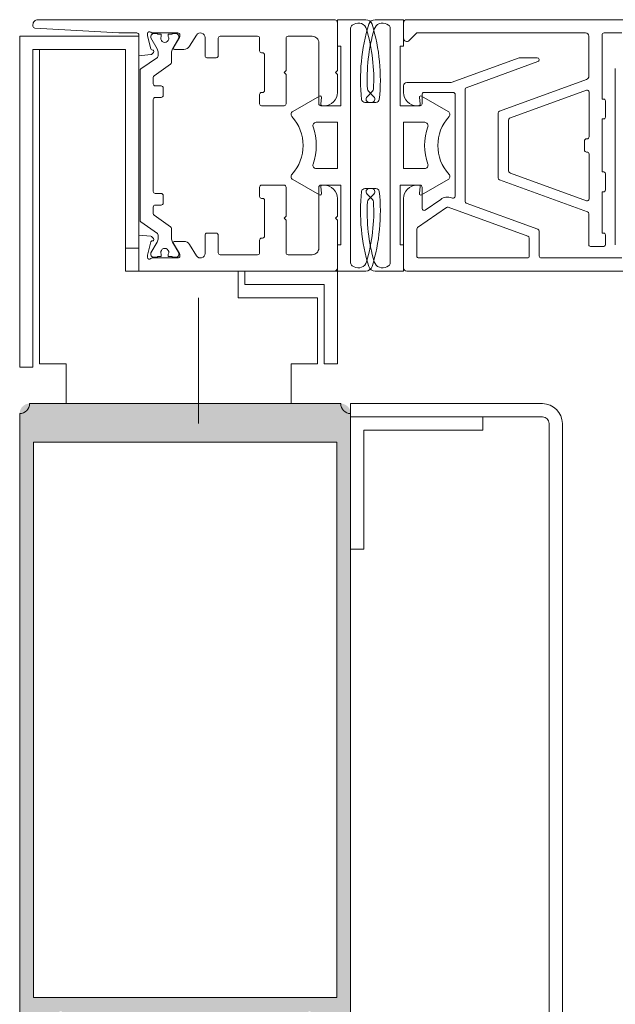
# Model space of a CAD drawing. Header units: metres. Extents: x -3.6 to 84.5, y -11 to 16.8.
# Tile 430 of 656: x 58.3 to 58.39, y -0.1197 to 0.029. Entities that reach past the tile are written whole.
import ezdxf

# ---------------------------------------------------------------- set-up
doc = ezdxf.new("R2010")
doc.units = ezdxf.units.M
doc.header["$MEASUREMENT"] = 0
doc.linetypes.add('MITTE', pattern=[0.0508, 0.03175, -0.00635, 0.00635, -0.00635])
doc.layers.add('301 - Elemente.Linie', color=7, linetype='Continuous')
doc.layers.add('302 - Elemente.Schraffur', color=7, linetype='Continuous')

msp = doc.modelspace()

# ---------------------------------------------------------------- hatches: boundary and pattern name
at = {"layer": '302 - Elemente.Schraffur', "linetype": 'Continuous', "lineweight": 5}
h = msp.add_hatch(color=7, dxfattribs=at)
h.paths.add_polyline_path([(58.29999, -0.0305), (58.29999, -0.134), (58.30189, -0.134), (58.30269, -0.1332), (58.30269, -0.1326), (58.30149, -0.1326), (58.30149, -0.1299), (58.30594, -0.1299), (58.30594, -0.12988), (58.30595, -0.12986), (58.30596, -0.12984), (58.30597, -0.12982), (58.30598, -0.1298), (58.306, -0.12979), (58.30601, -0.12977), (58.30603, -0.12976), (58.30605, -0.12974), (58.30606, -0.12973), (58.30608, -0.12972), (58.3061, -0.12971), (58.30612, -0.12971), (58.30615, -0.1297), (58.30617, -0.1297), (58.30619, -0.1297), (58.30621, -0.1297), (58.30623, -0.1297), (58.30625, -0.12971), (58.30627, -0.12971), (58.30629, -0.12972), (58.30631, -0.12973), (58.30633, -0.12974), (58.30635, -0.12976), (58.30637, -0.12977), (58.30638, -0.12979), (58.30639, -0.1298), (58.30641, -0.12982), (58.30642, -0.12984), (58.30643, -0.12986), (58.30643, -0.12988), (58.30644, -0.1299), (58.31089, -0.1299), (58.31089, -0.1326), (58.30969, -0.1326), (58.30969, -0.1332), (58.31059, -0.1341), (58.31189, -0.1341), (58.31191, -0.1341), (58.31194, -0.1341), (58.31196, -0.13409), (58.31199, -0.13409), (58.31201, -0.13408), (58.31203, -0.13408), (58.31206, -0.13407), (58.31208, -0.13406), (58.3121, -0.13405), (58.31212, -0.13404), (58.31215, -0.13403), (58.31217, -0.13402), (58.31219, -0.134), (58.31221, -0.13399), (58.31222, -0.13397), (58.31224, -0.13395), (58.31226, -0.13394), (58.31228, -0.13392), (58.31229, -0.1339), (58.3123, -0.13388), (58.31232, -0.13386), (58.31233, -0.13384), (58.31234, -0.13381), (58.31235, -0.13379), (58.31236, -0.13377), (58.31237, -0.13375), (58.31237, -0.13372), (58.31238, -0.1337), (58.31238, -0.13367), (58.31239, -0.13365), (58.31239, -0.13362), (58.31239, -0.1336), (58.31239, -0.1215), (58.31239, -0.12148), (58.31239, -0.12145), (58.31239, -0.12143), (58.3124, -0.1214), (58.3124, -0.12138), (58.31241, -0.12135), (58.31242, -0.12133), (58.31243, -0.12131), (58.31244, -0.12129), (58.31245, -0.12126), (58.31246, -0.12124), (58.31247, -0.12122), (58.31249, -0.1212), (58.3125, -0.12118), (58.31252, -0.12116), (58.31254, -0.12115), (58.31255, -0.12113), (58.31257, -0.12111), (58.31259, -0.1211), (58.31261, -0.12108), (58.31263, -0.12107), (58.31265, -0.12106), (58.31268, -0.12105), (58.3127, -0.12104), (58.31272, -0.12103), (58.31274, -0.12102), (58.31277, -0.12101), (58.31279, -0.12101), (58.31282, -0.12101), (58.31284, -0.121), (58.31286, -0.121), (58.31289, -0.121), (58.31849, -0.121), (58.31856, -0.121), (58.31864, -0.12101), (58.31871, -0.12102), (58.31878, -0.12103), (58.31885, -0.12104), (58.31892, -0.12106), (58.31899, -0.12109), (58.31906, -0.12111), (58.31913, -0.12114), (58.3192, -0.12118), (58.31926, -0.12121), (58.31932, -0.12125), (58.31938, -0.1213), (58.31944, -0.12134), (58.3195, -0.12139), (58.31955, -0.12144), (58.3196, -0.12149), (58.31965, -0.12155), (58.31969, -0.12161), (58.31974, -0.12167), (58.31978, -0.12173), (58.31981, -0.12179), (58.31984, -0.12186), (58.31987, -0.12193), (58.3199, -0.12199), (58.31992, -0.12206), (58.31994, -0.12214), (58.31996, -0.12221), (58.31997, -0.12228), (58.31998, -0.12235), (58.31999, -0.12243), (58.31999, -0.1225), (58.31999, -0.1495), (58.31999, -0.14952), (58.31999, -0.14955), (58.31999, -0.14957), (58.32, -0.1496), (58.32, -0.14962), (58.32001, -0.14965), (58.32002, -0.14967), (58.32003, -0.14969), (58.32004, -0.14971), (58.32005, -0.14974), (58.32006, -0.14976), (58.32007, -0.14978), (58.32009, -0.1498), (58.3201, -0.14982), (58.32012, -0.14984), (58.32014, -0.14985), (58.32015, -0.14987), (58.32017, -0.14989), (58.32019, -0.1499), (58.32021, -0.14992), (58.32023, -0.14993), (58.32025, -0.14994), (58.32028, -0.14995), (58.3203, -0.14996), (58.32032, -0.14997), (58.32034, -0.14998), (58.32037, -0.14998), (58.32039, -0.14999), (58.32042, -0.14999), (58.32044, -0.15), (58.32046, -0.15), (58.32049, -0.15), (58.32149, -0.15), (58.32154, -0.15), (58.32159, -0.15), (58.32164, -0.14999), (58.32168, -0.14998), (58.32173, -0.14997), (58.32178, -0.14996), (58.32183, -0.14994), (58.32187, -0.14992), (58.32192, -0.1499), (58.32196, -0.14988), (58.322, -0.14986), (58.32204, -0.14983), (58.32208, -0.1498), (58.32212, -0.14977), (58.32216, -0.14974), (58.3222, -0.14971), (58.32223, -0.14967), (58.32226, -0.14963), (58.32229, -0.1496), (58.32232, -0.14956), (58.32235, -0.14951), (58.32237, -0.14947), (58.32239, -0.14943), (58.32241, -0.14938), (58.32243, -0.14934), (58.32245, -0.14929), (58.32246, -0.14924), (58.32247, -0.1492), (58.32248, -0.14915), (58.32248, -0.1491), (58.32249, -0.14905), (58.32249, -0.149), (58.32249, -0.1481), (58.32299, -0.14781), (58.32299, -0.14659), (58.32249, -0.1463), (58.32299, -0.14601), (58.32299, -0.14479), (58.32249, -0.1445), (58.32299, -0.14421), (58.32299, -0.14299), (58.32249, -0.1427), (58.32299, -0.14241), (58.32299, -0.14119), (58.32249, -0.1409), (58.32299, -0.14061), (58.32299, -0.13939), (58.32249, -0.1391), (58.32299, -0.13881), (58.32299, -0.13759), (58.32249, -0.1373), (58.32299, -0.13701), (58.32299, -0.13579), (58.32249, -0.1355), (58.32299, -0.13521), (58.32299, -0.13416), (58.32412, -0.1322), (58.32416, -0.13214), (58.3242, -0.13209), (58.32424, -0.13204), (58.32428, -0.13199), (58.32433, -0.13195), (58.32438, -0.13191), (58.32443, -0.13187), (58.32449, -0.13183), (58.32455, -0.1318), (58.32461, -0.13178), (58.32467, -0.13175), (58.32473, -0.13173), (58.32479, -0.13172), (58.32486, -0.13171), (58.32492, -0.1317), (58.32499, -0.1317), (58.32505, -0.1317), (58.32512, -0.13171), (58.32518, -0.13172), (58.32525, -0.13173), (58.32531, -0.13175), (58.32537, -0.13178), (58.32543, -0.1318), (58.32549, -0.13183), (58.32554, -0.13187), (58.3256, -0.13191), (58.32565, -0.13195), (58.3257, -0.13199), (58.32574, -0.13204), (58.32578, -0.13209), (58.32582, -0.13214), (58.32586, -0.1322), (58.32699, -0.13416), (58.32699, -0.13611), (58.32749, -0.1364), (58.32699, -0.13669), (58.32699, -0.13791), (58.32749, -0.1382), (58.32699, -0.13849), (58.32699, -0.13971), (58.32749, -0.14), (58.32699, -0.14029), (58.32699, -0.14151), (58.32749, -0.1418), (58.32699, -0.14209), (58.32699, -0.14331), (58.32749, -0.1436), (58.32699, -0.14389), (58.32699, -0.14511), (58.32749, -0.1454), (58.32699, -0.14569), (58.32699, -0.14691), (58.32749, -0.1472), (58.32699, -0.14749), (58.32699, -0.14871), (58.32749, -0.149), (58.32749, -0.14905), (58.32749, -0.1491), (58.3275, -0.14915), (58.32751, -0.1492), (58.32752, -0.14924), (58.32753, -0.14929), (58.32755, -0.14934), (58.32757, -0.14938), (58.32759, -0.14943), (58.32761, -0.14947), (58.32763, -0.14951), (58.32766, -0.14956), (58.32769, -0.1496), (58.32772, -0.14963), (58.32775, -0.14967), (58.32778, -0.14971), (58.32782, -0.14974), (58.32785, -0.14977), (58.32789, -0.1498), (58.32793, -0.14983), (58.32797, -0.14986), (58.32802, -0.14988), (58.32806, -0.1499), (58.32811, -0.14992), (58.32815, -0.14994), (58.3282, -0.14996), (58.32825, -0.14997), (58.32829, -0.14998), (58.32834, -0.14999), (58.32839, -0.15), (58.32844, -0.15), (58.32849, -0.15), (58.32949, -0.15), (58.32951, -0.15), (58.32954, -0.15), (58.32956, -0.14999), (58.32959, -0.14999), (58.32961, -0.14998), (58.32963, -0.14998), (58.32966, -0.14997), (58.32968, -0.14996), (58.3297, -0.14995), (58.32972, -0.14994), (58.32975, -0.14993), (58.32977, -0.14992), (58.32979, -0.1499), (58.32981, -0.14989), (58.32982, -0.14987), (58.32984, -0.14985), (58.32986, -0.14984), (58.32988, -0.14982), (58.32989, -0.1498), (58.3299, -0.14978), (58.32992, -0.14976), (58.32993, -0.14974), (58.32994, -0.14971), (58.32995, -0.14969), (58.32996, -0.14967), (58.32997, -0.14965), (58.32997, -0.14962), (58.32998, -0.1496), (58.32998, -0.14957), (58.32999, -0.14955), (58.32999, -0.14952), (58.32999, -0.1495), (58.32999, -0.1225), (58.32999, -0.12243), (58.33, -0.12235), (58.33001, -0.12228), (58.33002, -0.12221), (58.33003, -0.12214), (58.33005, -0.12206), (58.33008, -0.12199), (58.3301, -0.12193), (58.33013, -0.12186), (58.33017, -0.12179), (58.3302, -0.12173), (58.33024, -0.12167), (58.33028, -0.12161), (58.33033, -0.12155), (58.33038, -0.12149), (58.33043, -0.12144), (58.33048, -0.12139), (58.33054, -0.12134), (58.3306, -0.1213), (58.33066, -0.12125), (58.33072, -0.12121), (58.33078, -0.12118), (58.33085, -0.12114), (58.33091, -0.12111), (58.33098, -0.12109), (58.33105, -0.12106), (58.33112, -0.12104), (58.3312, -0.12103), (58.33127, -0.12102), (58.33134, -0.12101), (58.33142, -0.121), (58.33149, -0.121), (58.33709, -0.121), (58.33711, -0.121), (58.33714, -0.121), (58.33716, -0.12101), (58.33719, -0.12101), (58.33721, -0.12101), (58.33723, -0.12102), (58.33726, -0.12103), (58.33728, -0.12104), (58.3373, -0.12105), (58.33732, -0.12106), (58.33735, -0.12107), (58.33737, -0.12108), (58.33739, -0.1211), (58.33741, -0.12111), (58.33742, -0.12113), (58.33744, -0.12115), (58.33746, -0.12116), (58.33748, -0.12118), (58.33749, -0.1212), (58.3375, -0.12122), (58.33752, -0.12124), (58.33753, -0.12126), (58.33754, -0.12129), (58.33755, -0.12131), (58.33756, -0.12133), (58.33757, -0.12135), (58.33757, -0.12138), (58.33758, -0.1214), (58.33758, -0.12143), (58.33759, -0.12145), (58.33759, -0.12148), (58.33759, -0.1215), (58.33759, -0.1336), (58.33759, -0.13362), (58.33759, -0.13365), (58.33759, -0.13367), (58.3376, -0.1337), (58.3376, -0.13372), (58.33761, -0.13375), (58.33762, -0.13377), (58.33763, -0.13379), (58.33764, -0.13381), (58.33765, -0.13384), (58.33766, -0.13386), (58.33767, -0.13388), (58.33769, -0.1339), (58.3377, -0.13392), (58.33772, -0.13394), (58.33774, -0.13395), (58.33775, -0.13397), (58.33777, -0.13399), (58.33779, -0.134), (58.33781, -0.13402), (58.33783, -0.13403), (58.33785, -0.13404), (58.33788, -0.13405), (58.3379, -0.13406), (58.33792, -0.13407), (58.33794, -0.13408), (58.33797, -0.13408), (58.33799, -0.13409), (58.33802, -0.13409), (58.33804, -0.1341), (58.33806, -0.1341), (58.33809, -0.1341), (58.33939, -0.1341), (58.34029, -0.1332), (58.34029, -0.1326), (58.33909, -0.1326), (58.33909, -0.1299), (58.34354, -0.1299), (58.34354, -0.12988), (58.34355, -0.12986), (58.34356, -0.12984), (58.34357, -0.12982), (58.34358, -0.1298), (58.3436, -0.12979), (58.34361, -0.12977), (58.34363, -0.12976), (58.34365, -0.12974), (58.34366, -0.12973), (58.34368, -0.12972), (58.3437, -0.12971), (58.34372, -0.12971), (58.34375, -0.1297), (58.34377, -0.1297), (58.34379, -0.1297), (58.34381, -0.1297), (58.34383, -0.1297), (58.34385, -0.12971), (58.34387, -0.12971), (58.34389, -0.12972), (58.34391, -0.12973), (58.34393, -0.12974), (58.34395, -0.12976), (58.34397, -0.12977), (58.34398, -0.12979), (58.34399, -0.1298), (58.34401, -0.12982), (58.34402, -0.12984), (58.34403, -0.12986), (58.34403, -0.12988), (58.34404, -0.1299), (58.34849, -0.1299), (58.34849, -0.1326), (58.34729, -0.1326), (58.34729, -0.1332), (58.34809, -0.134), (58.34999, -0.134), (58.34999, -0.0305), (58.34999, -0.03043), (58.34998, -0.03035), (58.34997, -0.03028), (58.34996, -0.03021), (58.34994, -0.03014), (58.34992, -0.03006), (58.3499, -0.02999), (58.34987, -0.02993), (58.34984, -0.02986), (58.34981, -0.02979), (58.34978, -0.02973), (58.34974, -0.02967), (58.34969, -0.02961), (58.34965, -0.02955), (58.3496, -0.02949), (58.34955, -0.02944), (58.3495, -0.02939), (58.34944, -0.02934), (58.34938, -0.0293), (58.34932, -0.02925), (58.34926, -0.02921), (58.3492, -0.02918), (58.34913, -0.02914), (58.34906, -0.02911), (58.34899, -0.02909), (58.34892, -0.02906), (58.34885, -0.02904), (58.34878, -0.02903), (58.34871, -0.02902), (58.34864, -0.02901), (58.34856, -0.029), (58.34849, -0.029), (58.30149, -0.029), (58.30142, -0.029), (58.30134, -0.02901), (58.30127, -0.02902), (58.3012, -0.02903), (58.30112, -0.02904), (58.30105, -0.02906), (58.30098, -0.02909), (58.30091, -0.02911), (58.30085, -0.02914), (58.30078, -0.02918), (58.30072, -0.02921), (58.30066, -0.02925), (58.3006, -0.0293), (58.30054, -0.02934), (58.30048, -0.02939), (58.30043, -0.02944), (58.30038, -0.02949), (58.30033, -0.02955), (58.30028, -0.02961), (58.30024, -0.02967), (58.3002, -0.02973), (58.30017, -0.02979), (58.30013, -0.02986), (58.3001, -0.02993), (58.30008, -0.02999), (58.30005, -0.03006), (58.30003, -0.03014), (58.30002, -0.03021), (58.30001, -0.03028), (58.3, -0.03035), (58.29999, -0.03043)])
h.paths.add_polyline_path([(58.30149, -0.121), (58.30594, -0.121), (58.30595, -0.12096), (58.30597, -0.12092), (58.306, -0.12089), (58.30603, -0.12086), (58.30606, -0.12083), (58.3061, -0.12081), (58.30615, -0.1208), (58.30619, -0.1208), (58.30623, -0.1208), (58.30627, -0.12081), (58.30631, -0.12083), (58.30635, -0.12086), (58.30638, -0.12089), (58.30641, -0.12092), (58.30643, -0.12096), (58.30644, -0.121), (58.31089, -0.121), (58.31089, -0.1267), (58.30969, -0.1267), (58.30969, -0.1273), (58.31034, -0.12795), (58.31039, -0.12801), (58.31043, -0.12808), (58.31046, -0.12816), (58.31048, -0.12824), (58.31048, -0.12832), (58.31047, -0.1284), (58.31045, -0.12848), (58.31041, -0.12856), (58.31036, -0.12862), (58.31031, -0.12868), (58.31024, -0.12873), (58.31016, -0.12877), (58.31008, -0.12879), (58.31, -0.1288), (58.30992, -0.1288), (58.30984, -0.12878), (58.30976, -0.12875), (58.30969, -0.12871), (58.30963, -0.12865), (58.30857, -0.12759), (58.30845, -0.12749), (58.30831, -0.12741), (58.30817, -0.12735), (58.30802, -0.12731), (58.30786, -0.1273), (58.30452, -0.1273), (58.30436, -0.12731), (58.30421, -0.12735), (58.30406, -0.12741), (58.30393, -0.12749), (58.30381, -0.12759), (58.30275, -0.12865), (58.30269, -0.12871), (58.30262, -0.12875), (58.30254, -0.12878), (58.30246, -0.1288), (58.30238, -0.1288), (58.30229, -0.12879), (58.30221, -0.12877), (58.30214, -0.12873), (58.30207, -0.12868), (58.30201, -0.12862), (58.30197, -0.12856), (58.30193, -0.12848), (58.30191, -0.1284), (58.3019, -0.12832), (58.3019, -0.12824), (58.30192, -0.12816), (58.30195, -0.12808), (58.30199, -0.12801), (58.30204, -0.12795), (58.30269, -0.1273), (58.30269, -0.1267), (58.30149, -0.1267)], flags=0)
h.paths.add_polyline_path([(58.34789, -0.1187), (58.30209, -0.1187), (58.30209, -0.0348), (58.34789, -0.0348)], flags=0)
h.paths.add_polyline_path([(58.32179, -0.1289), (58.32179, -0.1215), (58.3218, -0.12142), (58.32181, -0.12135), (58.32184, -0.12127), (58.32188, -0.12121), (58.32194, -0.12115), (58.322, -0.1211), (58.32206, -0.12105), (58.32213, -0.12102), (58.32221, -0.12101), (58.32229, -0.121), (58.32769, -0.121), (58.32777, -0.12101), (58.32784, -0.12102), (58.32792, -0.12105), (58.32798, -0.1211), (58.32804, -0.12115), (58.32809, -0.12121), (58.32813, -0.12127), (58.32816, -0.12135), (58.32818, -0.12142), (58.32819, -0.1215), (58.32819, -0.1289), (58.32818, -0.12898), (58.32816, -0.12905), (58.32813, -0.12913), (58.32809, -0.12919), (58.32804, -0.12925), (58.32798, -0.1293), (58.32792, -0.12935), (58.32784, -0.12938), (58.32777, -0.12939), (58.32769, -0.1294), (58.32229, -0.1294), (58.32221, -0.12939), (58.32213, -0.12938), (58.32206, -0.12935), (58.322, -0.1293), (58.32194, -0.12925), (58.32188, -0.12919), (58.32184, -0.12913), (58.32181, -0.12905), (58.3218, -0.12898)], flags=0)
h.paths.add_polyline_path([(58.33909, -0.1267), (58.33909, -0.121), (58.34354, -0.121), (58.34355, -0.12096), (58.34357, -0.12092), (58.3436, -0.12089), (58.34363, -0.12086), (58.34366, -0.12083), (58.3437, -0.12081), (58.34375, -0.1208), (58.34379, -0.1208), (58.34383, -0.1208), (58.34387, -0.12081), (58.34391, -0.12083), (58.34395, -0.12086), (58.34398, -0.12089), (58.34401, -0.12092), (58.34403, -0.12096), (58.34404, -0.121), (58.34849, -0.121), (58.34849, -0.1267), (58.34729, -0.1267), (58.34729, -0.1273), (58.34794, -0.12795), (58.34799, -0.12801), (58.34803, -0.12808), (58.34806, -0.12816), (58.34808, -0.12824), (58.34808, -0.12832), (58.34807, -0.1284), (58.34805, -0.12848), (58.34801, -0.12856), (58.34796, -0.12862), (58.34791, -0.12868), (58.34784, -0.12873), (58.34776, -0.12877), (58.34768, -0.12879), (58.3476, -0.1288), (58.34752, -0.1288), (58.34744, -0.12878), (58.34736, -0.12875), (58.34729, -0.12871), (58.34723, -0.12865), (58.34617, -0.12759), (58.34605, -0.12749), (58.34591, -0.12741), (58.34577, -0.12735), (58.34562, -0.12731), (58.34546, -0.1273), (58.34212, -0.1273), (58.34196, -0.12731), (58.34181, -0.12735), (58.34166, -0.12741), (58.34153, -0.12749), (58.34141, -0.12759), (58.34035, -0.12865), (58.34029, -0.12871), (58.34022, -0.12875), (58.34014, -0.12878), (58.34006, -0.1288), (58.33998, -0.1288), (58.33989, -0.12879), (58.33981, -0.12877), (58.33974, -0.12873), (58.33967, -0.12868), (58.33961, -0.12862), (58.33957, -0.12856), (58.33953, -0.12848), (58.33951, -0.1284), (58.3395, -0.12832), (58.3395, -0.12824), (58.33952, -0.12816), (58.33955, -0.12808), (58.33959, -0.12801), (58.33964, -0.12795), (58.34029, -0.1273), (58.34029, -0.1267)], flags=0)

# ---------------------------------------------------------------- linework, layer by layer
at = {"layer": '301 - Elemente.Linie', "color": 7, "linetype": 'MITTE', "lineweight": 5}
for p, q in [((58.38999, -0.005), (58.38999, 0.02162)), ((58.32699, -0.032), (58.32699, -0.013))]:
    msp.add_line(p, q, dxfattribs=at)
at = {"layer": '301 - Elemente.Linie', "color": 7, "linetype": 'Continuous', "lineweight": 5}
for p, q in [((58.34999, -0.031), (58.34999, -0.029)), ((58.34999, -0.029), (58.37899, -0.029)), ((58.37899, -0.031), (58.34999, -0.031)), ((58.34999, -0.051), (58.34999, -0.031)), ((58.34999, -0.031), (58.36999, -0.031)), ((58.36999, -0.031), (58.36999, -0.033)), ((58.36999, -0.033), (58.36999, -0.031)), ((58.36999, -0.031), (58.37899, -0.031)), ((58.37999, -0.178), (58.37999, -0.032)), ((58.37999, -0.032), (58.37999, -0.178)), ((58.38199, -0.032), (58.38199, -0.178)), ((58.36999, -0.033), (58.35199, -0.033)), ((58.35199, -0.033), (58.35199, -0.051)), ((58.35199, -0.051), (58.35199, -0.033)), ((58.35199, -0.033), (58.36999, -0.033)), ((58.35199, -0.051), (58.34999, -0.051)), ((58.34999, -0.179), (58.34999, -0.051)), ((58.34999, -0.051), (58.35199, -0.051))]:
    msp.add_line(p, q, dxfattribs=at)
for points in [[(58.30274, 0.029, 0.414214), (58.30199, 0.02825), (58.30199, 0.02803, 0.397434), (58.30227, 0.02773), (58.31499, 0.027), (58.31769, 0.027, -0.414214), (58.31799, 0.0267), (58.31799, 0.02356), (58.31979, 0.02372, 0.176327), (58.31998, 0.0238), (58.32023, 0.02406, 0.57735), (58.32014, 0.02439), (58.31997, 0.02443, -0.267949), (58.31983, 0.02458), (58.3193, 0.02656, -0.065543), (58.31929, 0.02664), (58.31929, 0.0269, -0.6885), (58.31981, 0.0271, 0.213422), (58.32004, 0.027), (58.32389, 0.027, -0.414214), (58.32419, 0.0267), (58.32419, 0.02648, -0.137872), (58.32415, 0.02633), (58.32322, 0.0248, 0.585524), (58.32339, 0.0245), (58.32481, 0.0245, 0.261413), (58.32567, 0.02498), (58.3267, 0.02667, -0.757667), (58.32799, 0.0263), (58.32799, 0.02355, 0.414214), (58.32829, 0.02325), (58.32969, 0.02325, 0.414214), (58.32999, 0.02355), (58.32999, 0.0262, -0.414214), (58.33029, 0.0265), (58.33594, 0.0265, -0.414214), (58.33624, 0.0262), (58.33624, 0.0243, 0.414214), (58.33654, 0.024), (58.33669, 0.024, -0.414214), (58.33699, 0.0237), (58.33699, 0.0183, -0.414214), (58.33669, 0.018), (58.33654, 0.018, 0.414214), (58.33624, 0.0177), (58.33624, 0.0163, 0.414214), (58.33654, 0.016), (58.33994, 0.016, 0.414214), (58.34024, 0.0163), (58.34024, 0.0207), (58.33994, 0.021), (58.34024, 0.0213), (58.34024, 0.0262, -0.414214), (58.34054, 0.0265), (58.34419, 0.0265, -0.414214), (58.34519, 0.0255), (58.34519, 0.0163, 0.414214), (58.34549, 0.016), (58.34599, 0.016, 0.414214), (58.34799, 0.018), (58.34799, 0.0207), (58.34769, 0.021), (58.34799, 0.0213), (58.34799, 0.0285, 0.414214), (58.34749, 0.029)], [(58.35228, 0.029, -0.328613), (58.35323, 0.0283, -0.102891), (58.35432, 0.01695, -0.382548), (58.35382, 0.0165), (58.35282, 0.0165, -0.668179), (58.35247, 0.01735), (58.3533, 0.01818, 0.184605), (58.35345, 0.01851, 0.084992), (58.35241, 0.02756, 0.486278), (58.35051, 0.02833), (58.35024, 0.02817, 0.267949), (58.34999, 0.02774), (58.34999, -0.00774, 0.267949), (58.35024, -0.00817), (58.35051, -0.00833, 0.486278), (58.35241, -0.00756, 0.084992), (58.35345, 0.00149, 0.184605), (58.3533, 0.00182), (58.35247, 0.00265, -0.668179), (58.35282, 0.0035), (58.35382, 0.0035, -0.382548), (58.35432, 0.00305, -0.102891), (58.35323, -0.0083, -0.328613), (58.35228, -0.009), (58.34799, -0.009), (58.34799, -0.005), (58.34849, -0.005), (58.34849, 0.004), (58.34569, 0.004, 0.440011), (58.34549, 0.00378), (58.34558, 0.00272, -0.606815), (58.34528, 0.00253), (58.34124, 0.00486, -0.478247), (58.34112, 0.00563, 0.386242), (58.34112, 0.01437, -0.478247), (58.34124, 0.01514), (58.34528, 0.01747, -0.606815), (58.34558, 0.01728), (58.34549, 0.01622, 0.440011), (58.34569, 0.016), (58.34849, 0.016), (58.34849, 0.025), (58.34799, 0.025), (58.34799, 0.029)], [(58.3537, 0.029, 0.328613), (58.35275, 0.0283, 0.102891), (58.35166, 0.01695, 0.382548), (58.35215, 0.0165), (58.35315, 0.0165, 0.668179), (58.35351, 0.01735), (58.35268, 0.01818, -0.184605), (58.35253, 0.01851, -0.084992), (58.35357, 0.02756, -0.486278), (58.35547, 0.02833), (58.35574, 0.02817, -0.267949), (58.35599, 0.02774), (58.35599, -0.00774, -0.267949), (58.35574, -0.00817), (58.35547, -0.00833, -0.486278), (58.35357, -0.00756, -0.084992), (58.35253, 0.00149, -0.184605), (58.35268, 0.00182), (58.35351, 0.00265, 0.668179), (58.35315, 0.0035), (58.35215, 0.0035, 0.382548), (58.35166, 0.00305, 0.102891), (58.35275, -0.0083, 0.328613), (58.3537, -0.009), (58.35799, -0.009), (58.35799, -0.005), (58.35749, -0.005), (58.35749, 0.004), (58.36029, 0.004, -0.440011), (58.36049, 0.00378), (58.3604, 0.00272, 0.606815), (58.3607, 0.00253), (58.36474, 0.00486, 0.478247), (58.36486, 0.00563, -0.386242), (58.36486, 0.01437, 0.478247), (58.36474, 0.01514), (58.3607, 0.01747, 0.606815), (58.3604, 0.01728), (58.36049, 0.01622, -0.440011), (58.36029, 0.016), (58.35749, 0.016), (58.35749, 0.025), (58.35799, 0.025), (58.35799, 0.029)], [(58.32017, 0.01695, -0.414214), (58.32047, 0.01725), (58.32137, 0.01725, 0.414214), (58.32167, 0.01755), (58.32167, 0.0187, 0.414214), (58.32137, 0.019), (58.32047, 0.019, -0.414214), (58.32017, 0.0193), (58.32017, 0.02028, -0.244698), (58.3203, 0.02052), (58.32279, 0.02227, 0.244698), (58.32292, 0.02252), (58.32292, 0.02401, -0.131571), (58.32308, 0.02461), (58.32402, 0.02624), (58.32402, 0.0265, 0.414214), (58.32362, 0.0269), (58.32302, 0.0269), (58.32302, 0.0268), (58.32244, 0.0268), (58.32244, 0.02644, -1.69614), (58.32139, 0.02644), (58.32139, 0.0268), (58.32082, 0.0268), (58.32082, 0.0269), (58.32022, 0.0269, 0.414214), (58.31982, 0.0265), (58.31982, 0.02624), (58.32076, 0.02461, -0.131571), (58.32092, 0.02401), (58.32092, 0.02356, -0.244698), (58.32079, 0.02331), (58.3183, 0.02156, 0.244698), (58.31817, 0.02132), (58.31817, -0.00132, 0.244698), (58.3183, -0.00156), (58.32079, -0.00331, -0.244698), (58.32092, -0.00356), (58.32092, -0.00401, -0.131571), (58.32076, -0.00461), (58.31982, -0.00624), (58.31982, -0.0065, 0.414214), (58.32022, -0.0069), (58.32082, -0.0069), (58.32082, -0.0068), (58.32139, -0.0068), (58.32139, -0.00644, -1.69614), (58.32244, -0.00644), (58.32244, -0.0068), (58.32302, -0.0068), (58.32302, -0.0069), (58.32362, -0.0069, 0.414214), (58.32402, -0.0065), (58.32402, -0.00624), (58.32308, -0.00461, -0.131571), (58.32292, -0.00401), (58.32292, -0.00251, 0.244698), (58.32279, -0.00227), (58.3203, -0.00052, -0.244698), (58.32017, -0.00028), (58.32017, 0.0007, -0.414214), (58.32047, 0.001), (58.32137, 0.001, 0.414214), (58.32167, 0.0013), (58.32167, 0.00245, 0.414214), (58.32137, 0.00275), (58.32047, 0.00275, -0.414214), (58.32017, 0.00305)], [(58.38603, 0.01808, 0.520567), (58.38563, 0.01836), (58.37416, 0.01418, 0.315299), (58.37383, 0.01371), (58.37383, 0.00629, 0.315299), (58.37416, 0.00582), (58.38563, 0.00164, 0.520567), (58.38603, 0.00192), (58.38603, 0.0087, 0.414214), (58.38573, 0.009), (58.38563, 0.009, -0.414214), (58.38533, 0.0093), (58.38533, 0.0107, -0.414214), (58.38563, 0.011), (58.38573, 0.011, 0.414214), (58.38603, 0.0113)], [(58.34799, 0.0135), (58.34479, 0.0135, 0.517638), (58.34432, 0.01283, -0.171573), (58.34432, 0.00717, 0.517638), (58.34479, 0.0065), (58.34799, 0.0065)], [(58.35799, 0.0135), (58.36119, 0.0135, -0.517638), (58.36166, 0.01283, 0.171573), (58.36166, 0.00717, -0.517638), (58.36119, 0.0065), (58.35799, 0.0065)], [(58.34749, -0.009), (58.31799, -0.009), (58.31799, -0.00356), (58.31979, -0.00372, -0.176327), (58.31998, -0.0038), (58.32023, -0.00405, -0.57735), (58.32014, -0.00439), (58.31997, -0.00443, 0.267949), (58.31983, -0.00458), (58.3193, -0.00656, 0.065543), (58.31929, -0.00664), (58.31929, -0.0069, 0.6885), (58.31981, -0.0071, -0.213422), (58.32004, -0.007), (58.32389, -0.007, 0.414214), (58.32419, -0.0067), (58.32419, -0.00648, 0.137872), (58.32415, -0.00633), (58.32322, -0.0048, -0.585524), (58.32339, -0.0045), (58.32481, -0.0045, -0.261413), (58.32567, -0.00498), (58.3267, -0.00667, 0.757667), (58.32799, -0.0063), (58.32799, -0.00355, -0.414214), (58.32829, -0.00325), (58.32969, -0.00325, -0.414214), (58.32999, -0.00355), (58.32999, -0.0062, 0.414214), (58.33029, -0.0065), (58.33594, -0.0065, 0.414214), (58.33624, -0.0062), (58.33624, -0.0043, -0.414214), (58.33654, -0.004), (58.33669, -0.004, 0.414214), (58.33699, -0.0037), (58.33699, 0.0017, 0.414214), (58.33669, 0.002), (58.33654, 0.002, -0.414214), (58.33624, 0.0023), (58.33624, 0.0037, -0.414214), (58.33654, 0.004), (58.33994, 0.004, -0.414214), (58.34024, 0.0037), (58.34024, -0.0007), (58.33994, -0.001), (58.34024, -0.0013), (58.34024, -0.0062, 0.414214), (58.34054, -0.0065), (58.34419, -0.0065, 0.414214), (58.34519, -0.0055), (58.34519, 0.0037, -0.414214), (58.34549, 0.004), (58.34599, 0.004, -0.414214), (58.34799, 0.002), (58.34799, -0.0007), (58.34769, -0.001), (58.34799, -0.0013), (58.34799, -0.0085, -0.414214)], [(58.37669, -0.007, 0.414214), (58.37699, -0.0067), (58.37699, -0.004, 0.315299), (58.37679, -0.00372), (58.36474, 0.00067, 0.244698), (58.36446, 0.00063), (58.36012, -0.00241, 0.244698), (58.35999, -0.00266), (58.35999, -0.0067, 0.414214), (58.36029, -0.007)]]:
    msp.add_lwpolyline(points, format="xyb", close=True, dxfattribs=at)
for points in [[(58.39099, 0.027), (58.38829, 0.027, 0.414214), (58.38799, 0.0267), (58.38799, 0.017), (58.38824, 0.017, -0.414214), (58.38849, 0.01675), (58.38849, 0.01425, -0.414214), (58.38824, 0.014), (58.38799, 0.014), (58.38799, 0.006), (58.38824, 0.006, -0.414214), (58.38849, 0.00575), (58.38849, 0.00325, -0.414214), (58.38824, 0.003), (58.38799, 0.003), (58.38799, -0.00325), (58.38824, -0.00325, -0.414214), (58.38849, -0.0035), (58.38849, -0.005, -0.414214), (58.38824, -0.00525), (58.38624, -0.00525, -0.414214), (58.38599, -0.005), (58.38599, -0.00031, 0.315299), (58.38579, -0.00003), (58.37249, 0.00481, -0.315299), (58.37229, 0.0051), (58.37229, 0.0149, -0.315299), (58.37249, 0.01519), (58.38566, 0.01998, 0.315299), (58.38599, 0.02045), (58.38599, 0.0265, 0.414214), (58.38549, 0.027), (58.35999, 0.027), (58.35884, 0.02585, -0.668179), (58.35799, 0.02621), (58.35799, 0.0285, -0.414214), (58.35849, 0.029), (58.40324, 0.029, -0.414214)], [(58.39099, -0.007), (58.37879, -0.007, -0.414214), (58.37849, -0.0067), (58.37849, -0.00295, 0.315299), (58.37829, -0.00267), (58.36744, 0.00128, -0.315299), (58.36729, 0.0015), (58.36729, 0.0185, -0.315301), (58.36744, 0.01872), (58.37829, 0.02267, 0.8391), (58.37819, 0.02325), (58.37556, 0.02325, 0.087489), (58.37546, 0.02323), (58.3652, 0.0195), (58.35849, 0.0195, 0.414214), (58.35799, 0.019), (58.35799, 0.018, 0.414214), (58.35999, 0.016), (58.36049, 0.016, 0.414214), (58.36079, 0.0163), (58.36079, 0.0177, -0.414214), (58.36109, 0.018), (58.36549, 0.018, -0.414214), (58.36579, 0.0177), (58.36579, 0.00231, -0.520567), (58.36539, 0.00203), (58.36525, 0.00208, 0.244698), (58.3636, 0.00186), (58.36126, 0.00022, -0.606688), (58.36079, 0.00047), (58.36079, 0.0037, 0.414214), (58.36049, 0.004), (58.35999, 0.004, 0.414214), (58.35799, 0.002), (58.35799, -0.0085, 0.414214), (58.35849, -0.009), (58.40324, -0.009, 0.414214)], [(58.29999, -0.134), (58.29999, -0.0305, 0.414214), (58.30149, -0.029), (58.34849, -0.029, 0.414214), (58.34999, -0.0305), (58.34999, -0.134)]]:
    msp.add_lwpolyline(points, format="xyb", dxfattribs=at)
for points in [[(58.31799, -0.0055), (58.31799, 0.0265), (58.29999, 0.0265), (58.29999, -0.0235), (58.30199, -0.0235), (58.30199, 0.0245), (58.31599, 0.0245), (58.31599, -0.0055)], [(58.33299, -0.009), (58.33299, -0.013), (58.34499, -0.013), (58.34499, -0.023), (58.34099, -0.023), (58.34099, -0.029), (58.30699, -0.029), (58.30699, -0.023), (58.30299, -0.023), (58.30299, 0.0245), (58.31599, 0.0245), (58.31599, -0.009)], [(58.33399, -0.011), (58.33399, -0.009), (58.34799, -0.009), (58.34799, -0.023), (58.34599, -0.023), (58.34599, -0.011)], [(58.34789, -0.0348), (58.30209, -0.0348), (58.30209, -0.1187), (58.34789, -0.1187)]]:
    msp.add_lwpolyline(points, close=True, dxfattribs=at)
msp.add_lwpolyline([(58.34999, -0.051), (58.34999, -0.179)], dxfattribs=at)
for radius in [0.003, 0.001, 0.001]:
    msp.add_arc((58.37899, -0.032), radius, 0, 90, dxfattribs=at)

doc.saveas('drawing.dxf')
